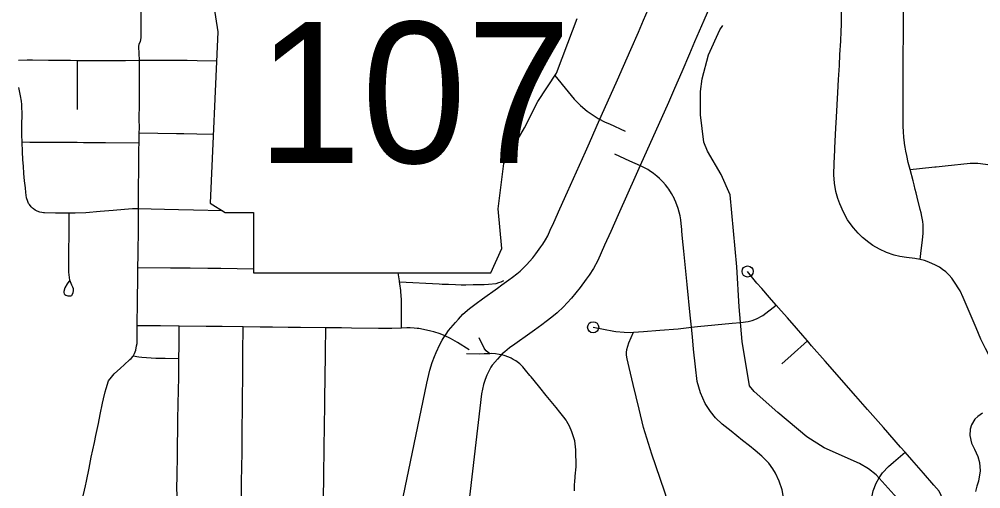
# Model space of a CAD drawing. Extents: x -19 to 366, y -4 to 359.
# Drawn here: x 155.44 to 156.258, y 194.409 to 194.808 of the extents above; entities that cross this region are included whole.
import ezdxf

# ---------------------------------------------------------------- set-up
doc = ezdxf.new("R2010")
doc.units = 0
for name, color, linetype in [('Level 10', 7, 'Continuous'), ('Level 21', 7, 'Continuous'), ('Level 33', 7, 'Continuous'), ('Level 35', 7, 'Continuous'), ('Level 60', 7, 'Continuous')]:
    doc.layers.add(name, color=color, linetype=linetype)

msp = doc.modelspace()

# ---------------------------------------------------------------- linework, layer by layer
at = {"layer": 'Level 10'}
for p, q in [((155.92516, 194.70326), (155.93384, 194.72274)), ((155.97709, 194.70346), (155.96837, 194.68392)), ((155.84245, 194.51394), (155.84133, 194.5124))]:
    msp.add_line(p, q, dxfattribs=at)
for points in [[(155.93384, 194.72274), (155.94283, 194.7429), (155.94911, 194.75698), (155.95427, 194.76856), (155.96047, 194.78258), (155.9668, 194.79741), (155.97113, 194.80757), (155.975, 194.81669)], [(156.02805, 194.8205), (156.02247, 194.80733), (156.01858, 194.79817), (156.0147, 194.78905), (156.01036, 194.77884), (156.0039, 194.7637), (155.99754, 194.74935), (155.99236, 194.73771), (155.98607, 194.72362), (155.97709, 194.70346)], [(155.81369, 194.55308), (155.81755, 194.55739), (155.82309, 194.56222), (155.82888, 194.56665), (155.83403, 194.57041), (155.84686, 194.57957), (155.8507, 194.58232), (155.85656, 194.58662), (155.8598, 194.58899), (155.86336, 194.59174), (155.86609, 194.59406), (155.8699, 194.59765), (155.87191, 194.59968), (155.8743, 194.60231), (155.87699, 194.60549), (155.87968, 194.6089), (155.88386, 194.61465), (155.8855, 194.61702), (155.88782, 194.6206), (155.88978, 194.6242), (155.89188, 194.62887), (155.89484, 194.63549), (155.90005, 194.64708), (155.90646, 194.66144), (155.92169, 194.69552), (155.92516, 194.70326)], [(155.96837, 194.68392), (155.96491, 194.67618), (155.94969, 194.64213), (155.94326, 194.62772), (155.93804, 194.61613), (155.9351, 194.60953), (155.93222, 194.60311), (155.92853, 194.59637), (155.92487, 194.5907), (155.92247, 194.58723), (155.91741, 194.58029), (155.91367, 194.57554), (155.90991, 194.57109), (155.90629, 194.56712), (155.90301, 194.56379), (155.89765, 194.55873), (155.89314, 194.55491), (155.88827, 194.55116), (155.88456, 194.54843), (155.8785, 194.54399), (155.87441, 194.54106), (155.86174, 194.53201), (155.85724, 194.52873), (155.85307, 194.52554), (155.85086, 194.52361), (155.84889, 194.52141)], [(155.80326, 194.54053), (155.80535, 194.54353), (155.81129, 194.55041), (155.81369, 194.55308)], [(155.79985, 194.53524), (155.80068, 194.53673), (155.80326, 194.54053)], [(155.82217, 194.3947), (155.76532, 194.39494), (155.78685, 194.49871), (155.78934, 194.50995), (155.79133, 194.51633), (155.79322, 194.52145), (155.79466, 194.52494), (155.79791, 194.53172), (155.79985, 194.53524)], [(155.84889, 194.52141), (155.84681, 194.5191), (155.84281, 194.51447), (155.84245, 194.51394)], [(155.84133, 194.5124), (155.84003, 194.51004), (155.83793, 194.50568), (155.83734, 194.50423), (155.83616, 194.50105), (155.83513, 194.49774), (155.83332, 194.4896), (155.82217, 194.3947)]]:
    msp.add_lwpolyline(points, dxfattribs=at)
at = {"layer": 'Level 21'}
for p, q in [((155.5944, 194.89384), (155.60882, 194.79772)), ((155.90681, 194.78811), (155.91482, 194.80893)), ((155.60882, 194.79772), (155.60241, 194.65193)), ((155.89719, 194.76247), (155.90681, 194.78811)), ((155.88117, 194.73844), (155.89719, 194.76247)), ((155.86996, 194.71601), (155.88117, 194.73844)), ((155.85233, 194.68557), (155.86996, 194.71601)), ((155.84753, 194.64712), (155.85233, 194.68557)), ((155.60241, 194.65193), (155.61523, 194.64392)), ((155.61523, 194.64392), (155.63926, 194.64392)), ((155.63926, 194.64392), (155.63926, 194.59265)), ((155.85073, 194.61348), (155.84753, 194.64712)), ((155.84112, 194.59265), (155.85073, 194.61348)), ((155.63926, 194.59265), (155.84112, 194.59265))]:
    msp.add_line(p, q, dxfattribs=at)
at = {"layer": 'Level 33'}
for points in [[(155.54234, 194.77345), (155.54183, 194.78491), (155.54206, 194.78748), (155.54314, 194.78957), (155.54338, 194.79082), (155.54359, 194.79277), (155.54359, 194.79677), (155.54367, 194.81047), (155.54369, 194.82094), (155.54372, 194.82957), (155.54376, 194.84153), (155.54383, 194.85822), (155.5439, 194.86998), (155.54388, 194.88045), (155.54399, 194.89091), (155.54404, 194.89559), (155.54538, 194.90209)], [(156.20654, 194.6039), (156.20194, 194.60488), (156.19509, 194.60567), (156.18929, 194.60642), (156.18457, 194.60754), (156.17784, 194.6099), (156.17193, 194.61282), (156.16634, 194.61602), (156.163, 194.61831), (156.15764, 194.62269), (156.15392, 194.6264), (156.14974, 194.63104), (156.14626, 194.63565), (156.14487, 194.63787), (156.14124, 194.64433), (156.13816, 194.65144), (156.13666, 194.65576), (156.13496, 194.66184), (156.13373, 194.66898), (156.13316, 194.67589), (156.13312, 194.67732), (156.13331, 194.68441), (156.13336, 194.68588), (156.13389, 194.69687), (156.13399, 194.69907), (156.13491, 194.7158), (156.13543, 194.72521), (156.13656, 194.74614), (156.13718, 194.75711), (156.13784, 194.76904), (156.13836, 194.77855), (156.13899, 194.78985), (156.13938, 194.79836), (156.13955, 194.80368), (156.13958, 194.80651), (156.13962, 194.81559)], [(156.19811, 194.6805), (156.19643, 194.68662), (156.19529, 194.69248), (156.19451, 194.69619), (156.19384, 194.69969), (156.19337, 194.70262), (156.19329, 194.70318), (156.19269, 194.70799), (156.19229, 194.71268), (156.1921, 194.71737), (156.19204, 194.72017), (156.19206, 194.72204), (156.1921, 194.73319), (156.19212, 194.74226), (156.19214, 194.74625), (156.19214, 194.74868), (156.19216, 194.75039), (156.19217, 194.75624), (156.19218, 194.76545), (156.19219, 194.77718), (156.19232, 194.79555), (156.19233, 194.80484), (156.19237, 194.81865)], [(155.43941, 194.77355), (155.44665, 194.77386), (155.45122, 194.77383), (155.46484, 194.77369), (155.467, 194.77367), (155.47358, 194.77361), (155.48344, 194.7735), (155.4896, 194.77341)], [(155.48957, 194.73174), (155.48959, 194.74141), (155.48956, 194.75248), (155.48957, 194.75929), (155.4896, 194.77341)], [(155.4896, 194.77341), (155.49886, 194.77327), (155.50812, 194.77328), (155.52056, 194.77329), (155.53036, 194.77322), (155.54234, 194.77345)], [(155.54206, 194.71155), (155.54216, 194.71605), (155.54213, 194.72344), (155.54214, 194.73647), (155.54222, 194.74667), (155.54236, 194.75947), (155.54234, 194.77345)], [(155.54234, 194.77345), (155.55446, 194.77369), (155.56578, 194.77359), (155.57476, 194.77354), (155.58291, 194.77345), (155.59123, 194.77341), (155.60774, 194.77312)], [(155.89582, 194.76042), (155.90709, 194.74675), (155.91223, 194.74052), (155.91765, 194.73498), (155.92324, 194.73014), (155.9325, 194.72395), (155.93863, 194.72089), (155.9423, 194.71935), (155.95546, 194.7131)], [(155.4424, 194.70371), (155.44228, 194.71008), (155.44224, 194.71443), (155.44225, 194.71966), (155.44239, 194.72622), (155.44207, 194.73599), (155.4418, 194.73865), (155.44112, 194.74319), (155.43956, 194.75035)], [(155.54189, 194.70302), (155.54206, 194.71155)], [(155.60498, 194.71036), (155.59097, 194.71064), (155.57988, 194.7108), (155.57363, 194.71089), (155.54206, 194.71155)], [(155.4512, 194.64777), (155.45003, 194.64892), (155.44857, 194.65085), (155.44796, 194.65166), (155.44715, 194.65332), (155.44618, 194.65647), (155.44559, 194.6611), (155.44514, 194.66503), (155.44451, 194.67105), (155.44393, 194.67709), (155.44343, 194.6835), (155.44311, 194.68866), (155.4427, 194.69601), (155.4424, 194.70371)], [(155.54189, 194.70302), (155.51344, 194.70323), (155.50591, 194.70329), (155.4947, 194.70337), (155.48921, 194.7034), (155.47535, 194.70344), (155.4691, 194.7035), (155.46154, 194.70358), (155.45929, 194.7036), (155.45204, 194.70363), (155.44898, 194.70364), (155.4424, 194.70371)], [(155.54157, 194.64716), (155.54154, 194.65872), (155.54156, 194.66645), (155.54162, 194.67952), (155.54171, 194.68916), (155.54179, 194.69786), (155.54189, 194.70302)], [(156.01199, 194.54633), (156.01092, 194.55668), (156.00837, 194.58276), (156.00555, 194.61116), (156.00442, 194.62192), (156.00384, 194.628), (156.0037, 194.62957), (156.00322, 194.63449), (156.00284, 194.6376), (156.00229, 194.64103), (156.00063, 194.64731), (155.99882, 194.65264), (155.99765, 194.65523), (155.9975, 194.6556), (155.99509, 194.66007), (155.9927, 194.66377), (155.99191, 194.66484), (155.98992, 194.66744), (155.98759, 194.67), (155.98483, 194.67283), (155.98252, 194.67491), (155.97958, 194.67721), (155.97765, 194.67865), (155.97627, 194.67954), (155.97603, 194.67971), (155.97477, 194.68049), (155.97198, 194.68205), (155.97082, 194.68264), (155.96864, 194.68364), (155.95954, 194.68778), (155.94676, 194.69359)], [(156.19811, 194.6805), (156.21643, 194.68243), (156.21912, 194.68274), (156.22016, 194.68286), (156.22797, 194.68369), (156.24925, 194.68585), (156.25567, 194.68584), (156.2623, 194.68508), (156.26413, 194.68479), (156.26752, 194.68402), (156.26938, 194.68341), (156.27142, 194.68255), (156.27354, 194.68145), (156.27496, 194.68067), (156.27581, 194.68006)], [(156.20654, 194.6039), (156.20751, 194.61166), (156.20857, 194.62049), (156.20909, 194.62631), (156.20908, 194.62805), (156.20913, 194.62877), (156.20911, 194.63172), (156.20909, 194.63335), (156.20876, 194.63637), (156.20813, 194.6407), (156.20743, 194.64376), (156.20673, 194.6464), (156.20405, 194.65707), (156.20316, 194.66067), (156.20245, 194.66357), (156.20153, 194.66749), (156.20074, 194.67084), (156.19811, 194.6805)], [(155.48255, 194.64342), (155.47369, 194.64349), (155.47089, 194.64354), (155.46158, 194.6437), (155.4607, 194.64372), (155.45906, 194.64385), (155.45746, 194.64428), (155.45521, 194.64512), (155.45355, 194.64593), (155.45196, 194.64703), (155.4512, 194.64777)], [(155.48288, 194.58627), (155.48217, 194.59332), (155.48219, 194.60072), (155.48219, 194.60628), (155.48218, 194.6099), (155.48227, 194.61452), (155.48241, 194.62182), (155.48248, 194.62734), (155.48255, 194.63288), (155.48255, 194.64342)], [(155.54157, 194.64716), (155.53648, 194.64711), (155.53629, 194.64707), (155.52949, 194.64661), (155.51983, 194.64568), (155.5087, 194.64476), (155.49656, 194.64373), (155.48757, 194.64338), (155.48255, 194.64342)], [(155.54092, 194.59699), (155.54109, 194.60805), (155.54119, 194.61415), (155.54136, 194.62487), (155.54145, 194.63161), (155.54157, 194.64095), (155.54157, 194.64716)], [(155.61284, 194.64541), (155.58822, 194.64597), (155.57557, 194.64617), (155.5635, 194.64641), (155.55213, 194.64671), (155.54157, 194.64716)], [(156.28654, 194.48903), (156.28241, 194.49509), (156.27601, 194.5046), (156.27147, 194.51161), (156.2671, 194.51898), (156.26223, 194.52818), (156.26029, 194.53209), (156.25834, 194.53633), (156.2542, 194.54585), (156.24745, 194.56163), (156.24322, 194.57151), (156.24068, 194.57735), (156.23537, 194.58541), (156.23356, 194.58802), (156.23133, 194.59057), (156.22833, 194.59337), (156.22571, 194.59547), (156.22293, 194.59734), (156.21956, 194.5993), (156.21387, 194.60178), (156.2103, 194.60309), (156.20654, 194.6039)], [(155.54041, 194.54768), (155.54064, 194.56842), (155.54068, 194.57494), (155.54073, 194.5826), (155.54083, 194.58979), (155.54092, 194.59699)], [(155.63926, 194.59583), (155.61152, 194.59619), (155.60034, 194.59628), (155.58527, 194.59647), (155.56873, 194.59667), (155.54092, 194.59699)], [(156.08404, 194.56523), (156.0783, 194.57179), (156.0718, 194.57925), (156.06761, 194.58389), (156.05972, 194.5938)], [(155.48288, 194.58627), (155.48069, 194.58342), (155.4787, 194.57977), (155.47788, 194.57687), (155.47787, 194.57578), (155.4783, 194.57472), (155.47887, 194.57412), (155.47949, 194.57368), (155.48117, 194.57308), (155.48281, 194.57297), (155.4838, 194.57319), (155.48462, 194.57349), (155.48508, 194.57392), (155.48589, 194.5759), (155.48604, 194.57721), (155.48599, 194.57901), (155.48547, 194.58052), (155.48471, 194.58203), (155.48288, 194.58627)], [(155.76367, 194.58498), (155.76353, 194.58581), (155.76234, 194.59265)], [(155.76367, 194.58498), (155.79719, 194.58316), (155.79989, 194.58313), (155.80527, 194.58303), (155.81132, 194.58278), (155.81604, 194.58254), (155.82011, 194.5825), (155.8262, 194.5826), (155.83057, 194.58267), (155.83566, 194.58283), (155.83938, 194.58297), (155.8457, 194.58362), (155.84815, 194.58429), (155.85014, 194.5851), (155.8524, 194.58624)], [(155.76515, 194.54564), (155.76523, 194.56149), (155.76519, 194.56978), (155.76472, 194.57674), (155.76465, 194.57766), (155.76394, 194.58316), (155.76367, 194.58498)], [(156.01199, 194.54633), (156.01725, 194.54698), (156.03192, 194.54834), (156.04654, 194.5497), (156.05379, 194.55036), (156.06025, 194.55122), (156.06369, 194.55211), (156.06743, 194.55351), (156.0727, 194.55629), (156.08404, 194.56523)], [(156.11065, 194.53465), (156.10665, 194.53935), (156.10142, 194.54542), (156.09363, 194.55435), (156.08826, 194.56038), (156.08404, 194.56523)], [(155.53677, 194.52178), (155.53804, 194.52393), (155.5393, 194.52694), (155.53986, 194.5304), (155.5402, 194.53238), (155.54031, 194.53665), (155.54041, 194.54768)], [(155.57594, 194.54726), (155.56002, 194.54749), (155.55355, 194.54758), (155.54041, 194.54768)], [(155.5758, 194.51951), (155.57595, 194.53039), (155.57594, 194.54726)], [(155.63057, 194.54672), (155.61259, 194.547), (155.6089, 194.54698), (155.60075, 194.54695), (155.59893, 194.54693), (155.57594, 194.54726)], [(155.62912, 194.39516), (155.62922, 194.41485), (155.62956, 194.43988), (155.62965, 194.45092), (155.62976, 194.46227), (155.62989, 194.47467), (155.63003, 194.48972), (155.63009, 194.50114), (155.63029, 194.51673), (155.63034, 194.5246), (155.63057, 194.54672)], [(155.70092, 194.54589), (155.67936, 194.54616), (155.66881, 194.54626), (155.65538, 194.54637), (155.64505, 194.54649), (155.63057, 194.54672)], [(155.69894, 194.39498), (155.69926, 194.42466), (155.6994, 194.43891), (155.69979, 194.46728), (155.69986, 194.47532), (155.7, 194.48789), (155.70019, 194.50127), (155.70051, 194.5254), (155.70092, 194.54589)], [(155.76515, 194.54564), (155.75709, 194.54531), (155.75112, 194.54526), (155.74572, 194.54532), (155.72255, 194.54561), (155.7143, 194.54572), (155.70092, 194.54589)], [(155.82285, 194.52724), (155.81282, 194.5335), (155.80701, 194.5367), (155.80144, 194.53925), (155.79811, 194.54064), (155.79265, 194.54246), (155.79029, 194.54306), (155.78399, 194.54451), (155.78, 194.54514), (155.77862, 194.54534), (155.77593, 194.54561), (155.77268, 194.54578), (155.76965, 194.54583), (155.76515, 194.54564)], [(155.92832, 194.54633), (155.94606, 194.54305), (155.94758, 194.54285), (155.95461, 194.54215), (155.96032, 194.54198), (155.96252, 194.5421)], [(155.96252, 194.5421), (155.97122, 194.5426), (155.98495, 194.54373), (156.00081, 194.54495), (156.01199, 194.54633)], [(156.09082, 194.33159), (156.09084, 194.37765), (156.09082, 194.39091), (156.09027, 194.40139), (156.08915, 194.40789), (156.08674, 194.41549), (156.08346, 194.42227), (156.08127, 194.42582), (156.07769, 194.43071), (156.07197, 194.43656), (156.06631, 194.44144), (156.0615, 194.44535), (156.05549, 194.45011), (156.04573, 194.45787), (156.03814, 194.46394), (156.03253, 194.46932), (156.02806, 194.4747), (156.02361, 194.48159), (156.01961, 194.49042), (156.01693, 194.50012), (156.01534, 194.51276), (156.01385, 194.52767), (156.01281, 194.53807), (156.01199, 194.54633)], [(155.84053, 194.52386), (155.83717, 194.52618), (155.83615, 194.52758), (155.83544, 194.52861), (155.83129, 194.53725)], [(155.99293, 194.3943), (155.98938, 194.40605), (155.98533, 194.41772), (155.9784, 194.43824), (155.9713, 194.46096), (155.96744, 194.4766), (155.96481, 194.48718), (155.96239, 194.49752), (155.95907, 194.51202), (155.95728, 194.51948), (155.95664, 194.52259), (155.95657, 194.52494), (155.95692, 194.52748), (155.95881, 194.53306), (155.96252, 194.5421)], [(156.11065, 194.53465), (156.09669, 194.5223), (156.08876, 194.51526)], [(156.19372, 194.44003), (156.18995, 194.44432), (156.17538, 194.46092), (156.16192, 194.47628), (156.15189, 194.48783), (156.12577, 194.51761), (156.11414, 194.53058), (156.11065, 194.53465)], [(155.49169, 194.39562), (155.49221, 194.39642), (155.49352, 194.39927), (155.4962, 194.41128), (155.49709, 194.41549), (155.49936, 194.4265), (155.50126, 194.43582), (155.50394, 194.44839), (155.50514, 194.4542), (155.50728, 194.46446), (155.50889, 194.47219), (155.51093, 194.48177), (155.51174, 194.48554), (155.51294, 194.49129), (155.51382, 194.49419), (155.51604, 194.50081), (155.5185, 194.50393), (155.52083, 194.5068), (155.52603, 194.51139), (155.52923, 194.51423), (155.534, 194.51879), (155.53506, 194.51967), (155.53677, 194.52178)], [(155.5758, 194.51951), (155.56417, 194.51968), (155.55607, 194.51976), (155.54413, 194.52047), (155.54163, 194.52086), (155.53677, 194.52178)], [(155.5759, 194.3953), (155.57421, 194.40329), (155.57395, 194.40961), (155.57424, 194.41976), (155.57453, 194.43775), (155.57496, 194.46758), (155.57519, 194.48127), (155.57563, 194.50397), (155.5758, 194.51951)], [(155.84053, 194.52386), (155.83547, 194.52363), (155.83137, 194.52357), (155.82059, 194.52382)], [(155.91235, 194.40721), (155.91247, 194.41198), (155.91265, 194.41533), (155.91293, 194.41855), (155.91307, 194.41953), (155.91375, 194.42766), (155.91358, 194.44194), (155.91278, 194.4496), (155.91142, 194.4539), (155.91032, 194.45744), (155.90812, 194.46223), (155.90587, 194.46615), (155.90525, 194.46727), (155.90347, 194.46977), (155.90007, 194.47403), (155.89685, 194.47795), (155.88839, 194.48836), (155.88293, 194.4951), (155.87806, 194.50108), (155.8756, 194.50409), (155.87457, 194.50538), (155.87088, 194.5099), (155.86853, 194.51268), (155.8659, 194.51511), (155.86248, 194.51768), (155.86028, 194.51903), (155.85855, 194.51993), (155.85656, 194.52086), (155.85273, 194.5222), (155.85058, 194.52285), (155.84846, 194.52327), (155.84511, 194.52367), (155.84176, 194.52391), (155.84053, 194.52386)], [(156.25957, 194.47313), (156.25567, 194.47051), (156.25321, 194.46801), (156.25039, 194.46343), (156.24917, 194.45964), (156.24874, 194.4543), (156.25034, 194.44769), (156.25283, 194.4426), (156.25577, 194.43634), (156.25715, 194.43115), (156.25771, 194.4243), (156.25632, 194.4155), (156.25496, 194.41103), (156.25361, 194.4065)], [(156.16474, 194.33147), (156.16472, 194.37015), (156.1648, 194.38557), (156.16488, 194.39466), (156.16539, 194.40143), (156.16669, 194.40715), (156.16917, 194.41372), (156.17162, 194.41824), (156.1745, 194.42241), (156.17964, 194.42776), (156.18391, 194.43153), (156.19372, 194.44003)], [(156.22926, 194.39282), (156.22269, 194.40686), (156.21815, 194.41207), (156.20932, 194.42229), (156.19949, 194.43345), (156.19372, 194.44003)]]:
    msp.add_lwpolyline(points, dxfattribs=at)
for centre in [(156.05972, 194.5938), (155.92832, 194.54633)]:
    msp.add_circle(centre, 0.00473, dxfattribs=at)
at = {"layer": 'Level 35'}
msp.add_lwpolyline([(156.18954, 194.3982), (156.16908, 194.42064), (156.1626, 194.4259), (156.15498, 194.4304), (156.12495, 194.44365), (156.1101, 194.45303), (156.08549, 194.47373), (156.06545, 194.49161), (156.06143, 194.49651), (156.05525, 194.53425), (156.05254, 194.56385), (156.05055, 194.59763), (156.04493, 194.65891), (156.03721, 194.67632), (156.02549, 194.69616), (156.02258, 194.70393), (156.01974, 194.72707), (156.01976, 194.747), (156.021, 194.75765), (156.02651, 194.778), (156.03599, 194.79953), (156.03881, 194.80297)], dxfattribs=at)
at = {"layer": 'Level 60'}
for points in [[(156.50946, 189.3937), (156.44759, 191.65634), (156.2114, 200.27623), (155.97446, 208.89626), (155.73678, 217.51643), (155.49836, 226.13674), (155.2592, 234.75719), (155.01929, 243.37778), (154.77865, 251.9985), (154.53727, 260.61937), (154.29515, 269.24038), (154.0523, 277.86152), (153.80871, 286.48281), (153.56438, 295.10424), (153.31933, 303.72581), (153.07354, 312.34752), (152.82702, 320.96938), (152.57978, 329.59137), (152.3318, 338.21351), (152.0831, 346.83579)], [(0, 189.51617), (7.11214, 189.52059), (14.22427, 189.53386), (21.33637, 189.55597), (28.44845, 189.58693), (35.56048, 189.62672), (42.67245, 189.67537), (49.78436, 189.73285), (56.89619, 189.79918), (64.00793, 189.87436), (71.11958, 189.95838), (78.23111, 190.05124), (85.34253, 190.15294), (92.45381, 190.26349), (99.56495, 190.38288), (106.67593, 190.51112), (113.78675, 190.6482), (120.89739, 190.79412), (128.00785, 190.94888), (135.11811, 191.11248), (142.22816, 191.28493), (149.33799, 191.46621), (156.44759, 191.65634), (163.55694, 191.85531), (170.66605, 192.06312), (177.77489, 192.27977), (184.88345, 192.50526), (191.99173, 192.73959), (199.09971, 192.98276), (206.20739, 193.23477), (213.31474, 193.49561), (220.42177, 193.7653), (227.52845, 194.04382), (234.63479, 194.33118), (241.74076, 194.62738), (248.84635, 194.93241), (255.95157, 195.24628), (263.05638, 195.56898), (270.16079, 195.90052), (277.26478, 196.24089), (284.36834, 196.5901), (291.47147, 196.94814), (298.57414, 197.31501), (305.67635, 197.69072), (312.77809, 198.07525), (319.87934, 198.46862), (326.9801, 198.87082), (334.08035, 199.28185), (341.18009, 199.7017)]]:
    msp.add_spline(points, degree=3, dxfattribs=at)

# ---------------------------------------------------------------- texts
at = {"layer": 'Level 21'}
msp.add_text('107', height=0.12, dxfattribs=at).set_placement((155.64203, 194.68611))

doc.saveas('drawing.dxf')
